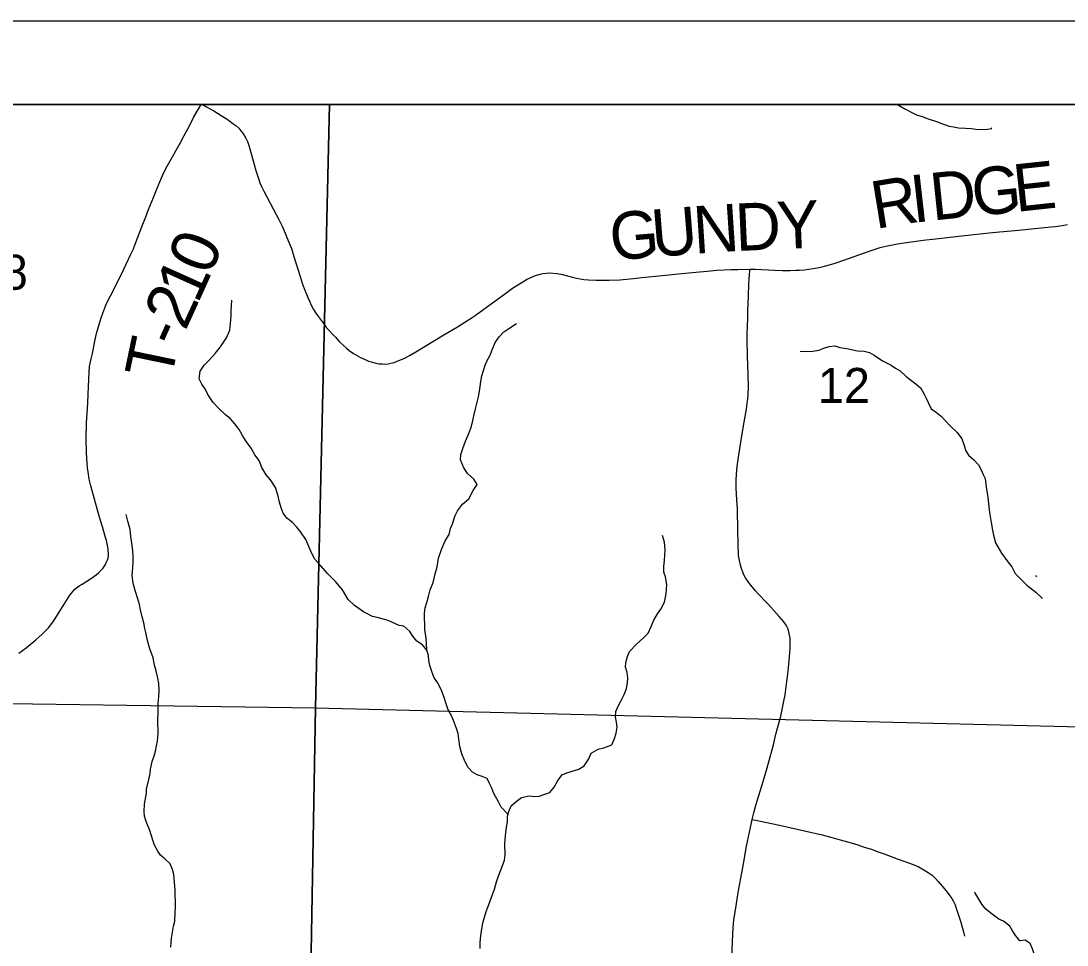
# Model space of a CAD drawing. Extents: x 0 to 34, y 0 to 22.
# Drawn here: x 21.94 to 23.192, y 19.394 to 20.5 of the extents above; entities that cross this region are included whole.
import ezdxf

# ---------------------------------------------------------------- set-up
doc = ezdxf.new("R2010")
doc.units = 0
for name, color, linetype in [('GM_X_Corporation', 7, 'Continuous'), ('GM_X_County_Road', 7, 'Continuous'), ('GM_X_County_Road_Text', 7, 'Continuous'), ('GM_X_Minor_River', 7, 'Continuous'), ('GM_X_Section_Text', 7, 'Continuous'), ('GM_X_Township_Road', 7, 'Continuous'), ('GM_X_Township_Road_Text', 7, 'Continuous'), ('SH_Data', 7, 'Continuous')]:
    doc.layers.add(name, color=color, linetype=linetype)

msp = doc.modelspace()

# ---------------------------------------------------------------- linework, layer by layer
at = {"layer": 'GM_X_Corporation'}
for points in [[(25.4, 19.0068), (25.4, 20.4), (21.2921, 20.4), (21.2757, 19.6748), (21.2742, 19.6071), (21.273, 19.5535), (21.2652, 19.1913), (21.5297, 19.1865), (21.7744, 19.1817), (21.8956, 19.1793), (22.6423, 19.1645), (23.3329, 19.1508), (23.5499, 19.1465), (23.786, 19.1434), (24.169, 19.1418), (24.3186, 19.1409), (24.3186, 19.0261), (24.5766, 19.0222)], [(22.3096, 20.4), (21.2934, 20.4), (21.2769, 19.6922), (22.2928, 19.6778)], [(23.33, 20.4), (22.3096, 20.4), (22.2928, 19.6778), (23.3052, 19.6529)], [(22.2928, 19.6778), (22.2749, 18.6656), (21.2582, 18.6819), (21.2769, 19.6922)], [(22.2928, 19.6778), (23.3052, 19.6529), (23.3004, 18.648), (22.2749, 18.6656)]]:
    msp.add_lwpolyline(points, close=True, dxfattribs=at)
at = {"layer": 'GM_X_County_Road'}
msp.add_lwpolyline([(22.1575, 20.4), (22.1625, 20.3971), (22.171, 20.3923), (22.18, 20.3869), (22.1859, 20.3832), (22.1903, 20.3802), (22.1941, 20.3774), (22.1975, 20.3747), (22.2009, 20.3716), (22.2036, 20.3686), (22.2055, 20.366), (22.2077, 20.3626), (22.2095, 20.3595), (22.2114, 20.3557), (22.213, 20.3509), (22.2143, 20.347), (22.2193, 20.3281), (22.2213, 20.3211), (22.2246, 20.3113), (22.2264, 20.3064), (22.2287, 20.301), (22.2309, 20.2964), (22.2457, 20.2684), (22.2489, 20.2625), (22.2531, 20.2542), (22.2567, 20.2458), (22.2587, 20.2408), (22.2641, 20.2276), (22.2671, 20.2181), (22.2743, 20.194), (22.2768, 20.1862), (22.2791, 20.1799), (22.2836, 20.1691), (22.2855, 20.1644), (22.2878, 20.1597), (22.2905, 20.1548), (22.2932, 20.1503), (22.2964, 20.1457), (22.3035, 20.1361), (22.3062, 20.1328), (22.3167, 20.1214), (22.3213, 20.1165), (22.3264, 20.1114), (22.33, 20.1082), (22.3332, 20.1057), (22.3384, 20.102), (22.341, 20.1005), (22.3469, 20.0972), (22.3522, 20.0946), (22.3563, 20.0929), (22.361, 20.0915), (22.3649, 20.0903), (22.369, 20.0897), (22.3725, 20.0895), (22.3761, 20.0893), (22.3799, 20.0897), (22.3829, 20.0902), (22.387, 20.0912), (22.3899, 20.0922), (22.3946, 20.0942), (22.3996, 20.0963), (22.4054, 20.0997), (22.413, 20.1039), (22.4464, 20.1241), (22.4626, 20.1339), (22.4803, 20.145), (22.484, 20.1475), (22.5092, 20.1658), (22.5191, 20.1731), (22.5287, 20.1802), (22.5349, 20.1842), (22.5408, 20.1879), (22.5452, 20.1904), (22.5498, 20.1927), (22.5541, 20.1944), (22.5574, 20.1956), (22.5617, 20.1969), (22.565, 20.1975), (22.5695, 20.1982), (22.5731, 20.1983), (22.5819, 20.1978), (22.5884, 20.1965), (22.6003, 20.1932), (22.6051, 20.1921), (22.614, 20.1906), (22.6194, 20.1901), (22.6282, 20.1896), (22.6376, 20.1897), (22.6442, 20.1898), (22.6572, 20.1903), (22.6734, 20.1917), (22.6836, 20.1929), (22.7076, 20.1953), (22.7311, 20.1976), (22.748, 20.1993), (22.7615, 20.2006), (22.7732, 20.2015), (22.7905, 20.2024), (22.7983, 20.2026), (22.8127, 20.2027), (22.8191, 20.2027), (22.842, 20.2017), (22.8519, 20.2013), (22.8611, 20.2013), (22.8676, 20.2015), (22.8723, 20.2018), (22.8779, 20.2022), (22.8832, 20.2029), (22.8883, 20.2038), (22.8957, 20.205), (22.902, 20.2065), (22.9137, 20.2098), (22.9183, 20.2114), (22.9565, 20.2249), (22.9616, 20.2266), (22.9686, 20.2287), (22.9755, 20.2303), (22.9894, 20.2331), (22.9944, 20.2339), (23.0203, 20.2374), (23.0347, 20.2393), (23.0698, 20.2432), (23.0991, 20.2462), (23.1115, 20.2474), (23.1256, 20.2488), (23.1342, 20.2496), (23.1693, 20.253), (23.1779, 20.2539), (23.1865, 20.2552), (23.1927, 20.2563)], dxfattribs=at)
at = {"layer": 'GM_X_Minor_River'}
for points in [[(22.9894, 20.4), (22.9912, 20.3987), (22.998, 20.3947), (23.0072, 20.3898), (23.0122, 20.3876), (23.0201, 20.3851), (23.0251, 20.3833), (23.0361, 20.3796), (23.0434, 20.3767), (23.0513, 20.3742), (23.0563, 20.3731), (23.0624, 20.372), (23.0707, 20.3718), (23.0779, 20.3711), (23.0855, 20.3701), (23.0972, 20.3703), (23.1021, 20.3711), (23.1016, 20.3715)], [(22.5233, 19.5503), (22.515, 19.5591), (22.5119, 19.5655), (22.5064, 19.5753), (22.5037, 19.5817), (22.501, 19.5874), (22.4982, 19.5934), (22.4925, 19.5956), (22.4864, 19.5978), (22.4807, 19.6008), (22.4757, 19.6064), (22.4714, 19.614), (22.4679, 19.6227), (22.4655, 19.6314), (22.4646, 19.6375), (22.4634, 19.6473), (22.4614, 19.653), (22.4594, 19.6595), (22.4563, 19.6666), (22.4516, 19.6753), (22.4492, 19.6825), (22.4472, 19.689), (22.4437, 19.6988), (22.439, 19.7082), (22.4344, 19.7146), (22.4316, 19.7226), (22.4296, 19.7286), (22.4284, 19.7347), (22.4279, 19.7404), (22.4259, 19.7469), (22.4209, 19.7533), (22.414, 19.7577), (22.4094, 19.7637), (22.4059, 19.7694), (22.3986, 19.7754), (22.3929, 19.7764), (22.38, 19.7823), (22.3667, 19.7859), (22.361, 19.787), (22.3503, 19.7929), (22.3396, 19.8003), (22.3319, 19.8075), (22.3253, 19.8192), (22.3168, 19.8289), (22.3076, 19.8383), (22.2987, 19.8484), (22.2922, 19.8559), (22.2883, 19.8627), (22.2813, 19.8794), (22.2754, 19.888), (22.2704, 19.8941), (22.2654, 19.8997), (22.2585, 19.9049), (22.2543, 19.9109), (22.2519, 19.9174), (22.2496, 19.9242), (22.2479, 19.9329), (22.2448, 19.9416), (22.2389, 19.9507), (22.2339, 19.9567), (22.2285, 19.9657), (22.2254, 19.974), (22.2203, 19.9808), (22.2157, 19.9887), (22.2095, 19.9974), (22.2056, 20.0038), (22.2013, 20.011), (22.1963, 20.0178), (22.1909, 20.0241), (22.1852, 20.0286), (22.1771, 20.0361), (22.1702, 20.0432), (22.164, 20.053), (22.1613, 20.0587), (22.157, 20.0651), (22.1535, 20.0715), (22.1549, 20.0807), (22.1597, 20.088), (22.166, 20.0945), (22.1727, 20.1019), (22.1791, 20.11), (22.1865, 20.1207), (22.1905, 20.1299), (22.1912, 20.1379), (22.1918, 20.1471), (22.1921, 20.1528), (22.1924, 20.1589), (22.1926, 20.1657)], [(22.426, 19.7468), (22.4253, 19.7617), (22.4237, 19.7708), (22.4234, 19.7914), (22.4241, 19.7975), (22.4259, 19.804), (22.428, 19.8112), (22.4302, 19.8192), (22.4335, 19.828), (22.436, 19.8384), (22.4385, 19.8468), (22.4402, 19.8571), (22.4435, 19.8674), (22.4479, 19.8777), (22.4527, 19.8854), (22.4545, 19.8923), (22.4567, 19.898), (22.4599, 19.908), (22.4629, 19.9137), (22.4688, 19.9215), (22.4763, 19.928), (22.4814, 19.938), (22.4863, 19.9453), (22.4824, 19.9517), (22.4747, 19.9585), (22.4704, 19.9652), (22.4665, 19.9747), (22.4668, 19.9812), (22.469, 19.9884), (22.4723, 19.9969), (22.4763, 20.0061), (22.4788, 20.0126), (22.4806, 20.0198), (22.4828, 20.029), (22.4849, 20.0374), (22.4863, 20.0435), (22.4878, 20.05), (22.4892, 20.0569), (22.4899, 20.0626), (22.4909, 20.0683), (22.4919, 20.0752), (22.4959, 20.0878), (22.4985, 20.0936), (22.5018, 20.1001), (22.5044, 20.1062), (22.508, 20.115), (22.5125, 20.1219), (22.5181, 20.1277), (22.5241, 20.132), (22.5334, 20.1379)], [(22.8728, 20.1046), (22.8788, 20.1043), (22.8879, 20.1049), (22.8951, 20.1061), (22.9011, 20.1085), (22.9075, 20.1105), (22.9143, 20.111), (22.9204, 20.1092), (22.9288, 20.1078), (22.9417, 20.1053), (22.9496, 20.1047), (22.9557, 20.1032), (22.9615, 20.0999), (22.9714, 20.0932), (22.9817, 20.088), (22.987, 20.0843), (22.9924, 20.0813), (22.9997, 20.0746), (23.005, 20.0705), (23.0112, 20.0656), (23.0173, 20.0604), (23.0212, 20.0532), (23.0239, 20.0483), (23.0259, 20.0434), (23.0298, 20.0359), (23.0359, 20.0314), (23.042, 20.0265), (23.0463, 20.0216), (23.0524, 20.0153), (23.0609, 20.0074), (23.0663, 19.9999), (23.0686, 19.9931), (23.071, 19.9855), (23.0745, 19.9802), (23.0807, 19.9746), (23.0864, 19.9686), (23.0895, 19.9626), (23.0919, 19.9573), (23.0942, 19.9523), (23.0951, 19.9455), (23.0959, 19.9391), (23.0976, 19.9299), (23.0993, 19.9147), (23.0998, 19.9094), (23.1014, 19.8996), (23.1031, 19.8904), (23.1043, 19.8844), (23.1067, 19.8753), (23.1137, 19.8628), (23.1214, 19.8527), (23.1264, 19.8467), (23.1303, 19.8387), (23.1392, 19.8293), (23.1442, 19.8245), (23.1549, 19.8163), (23.1628, 19.8089)], [(22.0986, 19.7377), (22.0946, 19.7486), (22.093, 19.7539), (22.0914, 19.76), (22.0898, 19.768), (22.0886, 19.7729), (22.0873, 19.7797), (22.0853, 19.7869), (22.0833, 19.7953), (22.0821, 19.8017), (22.0797, 19.8097), (22.0769, 19.8184), (22.0745, 19.8271), (22.0736, 19.8362), (22.0743, 19.8454), (22.0745, 19.8526), (22.0748, 19.8587), (22.0743, 19.8663), (22.0727, 19.8777), (22.0718, 19.883), (22.0709, 19.8914), (22.0682, 19.9012), (22.0661, 19.9092)], [(22.4898, 19.3897), (22.4901, 19.3973), (22.4907, 19.4049), (22.4914, 19.4107), (22.4932, 19.4206), (22.4953, 19.4275), (22.4971, 19.434), (22.4997, 19.4412), (22.503, 19.45), (22.507, 19.4608), (22.5095, 19.4696), (22.5124, 19.4776), (22.5164, 19.4879), (22.519, 19.4956), (22.52, 19.5021), (22.5194, 19.515), (22.5197, 19.5207), (22.5207, 19.5283), (22.5214, 19.5352), (22.5225, 19.5413), (22.5227, 19.5482), (22.5242, 19.5539), (22.5271, 19.5604), (22.5331, 19.5658), (22.5394, 19.5705), (22.5485, 19.5725), (22.5549, 19.5719), (22.5606, 19.5723), (22.5663, 19.5743), (22.5734, 19.5767), (22.5783, 19.5829), (22.5827, 19.5909), (22.5879, 19.5975), (22.5935, 19.5999), (22.5999, 19.6019), (22.6079, 19.6046), (22.6142, 19.6085), (22.6198, 19.617), (22.6227, 19.6235), (22.631, 19.6282), (22.6378, 19.6298), (22.6476, 19.6334), (22.6505, 19.6411), (22.6527, 19.6476), (22.6537, 19.6548), (22.6529, 19.6605), (22.652, 19.667), (22.6523, 19.6735), (22.6545, 19.6792), (22.6585, 19.6865), (22.6622, 19.6938), (22.6651, 19.7011), (22.6662, 19.7079), (22.6668, 19.7136), (22.666, 19.7201), (22.664, 19.7265), (22.6643, 19.7322), (22.6661, 19.7391), (22.6687, 19.7453), (22.6772, 19.7541), (22.6855, 19.7615), (22.691, 19.7673), (22.6947, 19.775), (22.6976, 19.7826), (22.7021, 19.7903), (22.7062, 19.7961), (22.7106, 19.8045), (22.7127, 19.8144), (22.7133, 19.8255), (22.7116, 19.8346), (22.7097, 19.8403), (22.7096, 19.8471), (22.7106, 19.854), (22.7112, 19.8669), (22.7107, 19.8761), (22.7083, 19.884)], [(23.1561, 19.8345), (23.155, 19.8364)], [(22.1199, 19.3913), (22.1202, 19.397), (22.1205, 19.4023), (22.1229, 19.4164), (22.1244, 19.4225), (22.125, 19.4328), (22.1252, 19.4397), (22.125, 19.4591), (22.1241, 19.4693), (22.1232, 19.4785), (22.1219, 19.4845), (22.1188, 19.491), (22.1131, 19.4966), (22.1073, 19.5014), (22.1042, 19.5063), (22.1003, 19.5135), (22.098, 19.5196), (22.0944, 19.5309), (22.0901, 19.5419), (22.0881, 19.548), (22.0876, 19.5537), (22.0882, 19.5624), (22.0907, 19.5758), (22.0906, 19.5807), (22.0935, 19.5922), (22.0949, 19.5991), (22.0952, 19.6044), (22.0973, 19.6136), (22.0999, 19.6205), (22.1013, 19.6258), (22.1027, 19.6323), (22.1038, 19.638), (22.1044, 19.6475), (22.1042, 19.6624), (22.1044, 19.6734), (22.1047, 19.6829), (22.1053, 19.6909), (22.1056, 19.6986), (22.1054, 19.7069), (22.1042, 19.7134), (22.1022, 19.7221), (22.1002, 19.7289), (22.0986, 19.7377)], [(23.1623, 19.3623), (23.1573, 19.3684), (23.1556, 19.3763), (23.1529, 19.3835), (23.1509, 19.3896), (23.1482, 19.3956), (23.1421, 19.3997), (23.136, 19.3989), (23.131, 19.4049), (23.1271, 19.4109), (23.124, 19.4166), (23.1164, 19.4225), (23.1106, 19.4251), (23.1026, 19.4307), (23.0953, 19.4367), (23.0903, 19.4427), (23.0868, 19.4487), (23.0821, 19.457), (23.0814, 19.4567)]]:
    msp.add_lwpolyline(points, dxfattribs=at)
at = {"layer": 'GM_X_Township_Road'}
for points in [[(21.9379, 19.7432), (21.9466, 19.7496), (21.9581, 19.7593), (21.9656, 19.766), (21.9713, 19.7716), (21.9733, 19.7738), (21.976, 19.777), (21.9793, 19.7814), (21.9822, 19.7859), (21.9909, 19.8001), (21.9987, 19.8126), (22.0027, 19.8175), (22.0046, 19.8194), (22.007, 19.8215), (22.01, 19.8237), (22.0135, 19.826), (22.0246, 19.8331), (22.0275, 19.8352), (22.0304, 19.8372), (22.0336, 19.8398), (22.036, 19.8422), (22.0382, 19.8445), (22.0401, 19.8471), (22.0414, 19.8496), (22.0427, 19.8524), (22.0438, 19.8548), (22.0447, 19.8571), (22.0452, 19.8604), (22.0447, 19.868), (22.0439, 19.8722), (22.0426, 19.8782), (22.0416, 19.8819), (22.0379, 19.8944), (22.0357, 19.902), (22.0329, 19.9115), (22.024, 19.9434), (22.022, 19.9514), (22.0206, 19.9603), (22.0201, 19.9648), (22.0192, 19.9764), (22.0188, 19.9838), (22.0183, 19.9994), (22.0189, 20.0189), (22.0205, 20.0425), (22.0208, 20.0534), (22.021, 20.0621), (22.0214, 20.0711), (22.0218, 20.0798), (22.0225, 20.0865), (22.0243, 20.0954), (22.0258, 20.102), (22.0289, 20.1168), (22.0309, 20.1257), (22.0348, 20.1396), (22.0364, 20.1446), (22.0383, 20.1504), (22.0407, 20.1568), (22.0428, 20.1616), (22.0474, 20.1709), (22.0542, 20.1841), (22.0634, 20.2027), (22.0663, 20.209), (22.0714, 20.22), (22.0749, 20.2273), (22.077, 20.2329), (22.0854, 20.2549), (22.0897, 20.2655), (22.0931, 20.2742), (22.0988, 20.2886), (22.1024, 20.2977), (22.1086, 20.3123), (22.1118, 20.3192), (22.1154, 20.3261), (22.1217, 20.3374), (22.1261, 20.3452), (22.1307, 20.3538), (22.1355, 20.3629), (22.1412, 20.373), (22.147, 20.3846), (22.1511, 20.3921), (22.1531, 20.3952), (22.1561, 20.4)], [(22.791, 19.3788), (22.7922, 19.4069), (22.7928, 19.4147), (22.7937, 19.4242), (22.7954, 19.4355), (22.798, 19.4515), (22.7996, 19.4614), (22.8019, 19.4739), (22.8052, 19.491), (22.8088, 19.5121), (22.8145, 19.5403), (22.8154, 19.5443), (22.8174, 19.5522), (22.8196, 19.5598), (22.822, 19.5679), (22.8286, 19.5896), (22.8334, 19.606), (22.8372, 19.6193), (22.8409, 19.6337), (22.8439, 19.6463), (22.8496, 19.6677), (22.8534, 19.6857), (22.8548, 19.6936), (22.8569, 19.7092), (22.858, 19.7183), (22.8598, 19.7341), (22.8607, 19.7439), (22.8609, 19.7488), (22.861, 19.7529), (22.8611, 19.7578), (22.8609, 19.7613), (22.8599, 19.7667), (22.8591, 19.7703), (22.8581, 19.773), (22.8569, 19.7751), (22.8552, 19.7778), (22.8533, 19.7806), (22.8479, 19.7872), (22.8445, 19.7908), (22.8347, 19.8019), (22.8323, 19.8043), (22.823, 19.8138), (22.8191, 19.8181), (22.8122, 19.8266), (22.8101, 19.8294), (22.8076, 19.8334), (22.806, 19.8361), (22.8042, 19.8401), (22.803, 19.8433), (22.8014, 19.8486), (22.8001, 19.8541), (22.7993, 19.86), (22.7989, 19.8745), (22.7985, 19.8898), (22.7979, 19.9162), (22.7973, 19.9265), (22.7965, 19.9413), (22.7964, 19.9499), (22.7969, 19.9574), (22.7977, 19.9667), (22.7995, 19.9808), (22.8019, 19.996), (22.8042, 20.0104), (22.8058, 20.0197), (22.8069, 20.0266), (22.8085, 20.0352), (22.8095, 20.0425), (22.8101, 20.0474), (22.8105, 20.053), (22.8109, 20.0614), (22.8105, 20.0773), (22.8103, 20.0872), (22.8098, 20.0994), (22.8095, 20.1181), (22.8096, 20.1249), (22.8101, 20.1443), (22.8103, 20.1529), (22.8107, 20.1626), (22.8109, 20.1698), (22.8111, 20.1746), (22.8114, 20.181), (22.8116, 20.1852), (22.812, 20.191), (22.8122, 20.1962), (22.8125, 20.2008), (22.8127, 20.2027)], [(22.8154, 19.5443), (22.8235, 19.5426), (22.8482, 19.5373), (22.8782, 19.5305), (22.8991, 19.5257), (22.9096, 19.5231), (22.9209, 19.5199), (22.9339, 19.5161), (22.942, 19.5137), (22.9497, 19.5112), (22.9583, 19.5085), (22.9652, 19.506), (22.9734, 19.5031), (22.9788, 19.501), (22.989, 19.4973), (22.9983, 19.4941), (23.0082, 19.4904), (23.011, 19.4892), (23.014, 19.4878), (23.0209, 19.4841), (23.0262, 19.4809), (23.0308, 19.4777), (23.0328, 19.4757), (23.035, 19.4736), (23.0382, 19.4699), (23.0456, 19.4612), (23.0489, 19.4571), (23.0522, 19.4527), (23.0543, 19.4497), (23.0561, 19.4467), (23.0584, 19.4419), (23.0594, 19.4394), (23.0626, 19.4298), (23.0647, 19.4227), (23.0669, 19.4152), (23.0682, 19.4099), (23.0696, 19.4046)]]:
    msp.add_lwpolyline(points, dxfattribs=at)
at = {"layer": 'SH_Data'}
for points in [[(18.5, 20.5), (25.5, 20.5), (25.5, 13.5), (18.5, 13.5)], [(18.6, 20.4), (25.4, 20.4), (25.4, 13.6), (18.6, 13.6)]]:
    msp.add_lwpolyline(points, close=True, dxfattribs=at)

# ---------------------------------------------------------------- texts
at = {"layer": 'GM_X_County_Road_Text'}
for s, rotation, p in [('D', 5.9226, (23.0314, 20.261)), ('G', 5.8933, (23.0811, 20.2661)), ('E', 6.1537, (23.1311, 20.2713)), ('R', 9.3186, (22.963, 20.2509)), ('I', 6.485, (23.0083, 20.2583)), ('Y', 2.3758, (22.8461, 20.2268)), ('G', 4.763, (22.6472, 20.2131)), ('U', 4.6826, (22.697, 20.2172)), ('N', 3.7402, (22.7466, 20.2213)), ('D', 2.5763, (22.7962, 20.2245))]:
    msp.add_text(s, height=0.0568, rotation=rotation, dxfattribs=at).set_placement(p)
at = {"layer": 'GM_X_Section_Text'}
for s, p in [('18', (21.8862, 20.1783)), ('12', (22.8941, 20.0428))]:
    msp.add_text(s, height=0.04186, rotation=0, dxfattribs=at).set_placement(p)
at = {"layer": 'GM_X_Township_Road_Text'}
for s, rotation, p in [('0', 67.5626, (22.1669, 20.194)), ('1', 65.7938, (22.1518, 20.1603)), ('2', 65.4135, (22.137, 20.1281)), ('-', 65.9701, (22.1276, 20.1069)), ('T', 78.274, (22.1199, 20.0684))]:
    msp.add_text(s, height=0.0568, rotation=rotation, dxfattribs=at).set_placement(p)

doc.saveas('drawing.dxf')
